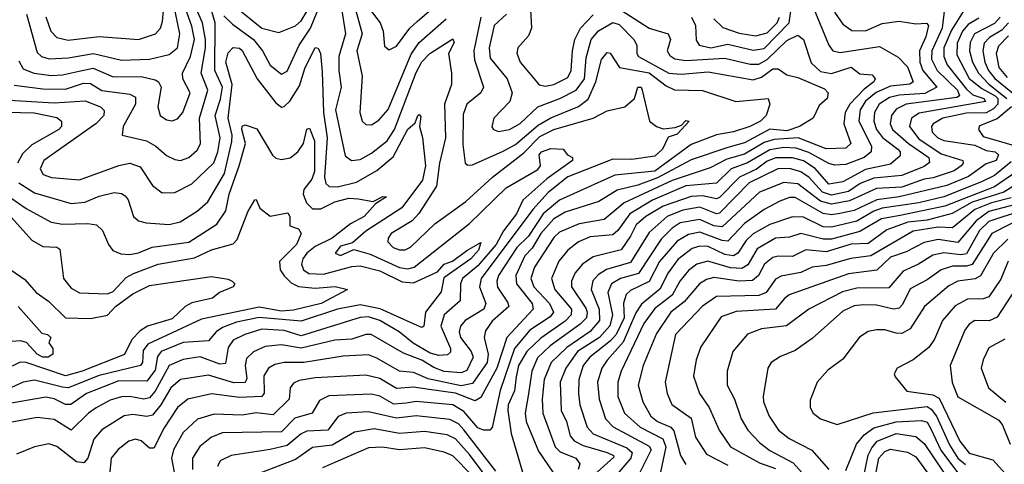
# Model space of a CAD drawing. Extents: x 1308313 to 1441400, y 959662 to 1036319.
# Tile 546 of 656: x 1409982 to 1413490, y 966333 to 967916. Entities that reach past the tile are written whole.
import ezdxf

# ---------------------------------------------------------------- set-up
doc = ezdxf.new("R2010")
doc.units = 0

msp = doc.modelspace()

# ---------------------------------------------------------------- linework, layer by layer
at = {"layer": '0CON10XD'}
for points in [[(1410709.8, 967929.8), (1410739.8, 967899.8), (1410815.5, 967845), (1410846.7, 967805), (1410875, 967753.6), (1410915, 967721.4), (1410935, 967732.9), (1410977.8, 967825), (1411017.8, 967885), (1411095, 968075.3)], [(1411797.8, 968037.8), (1411805.8, 967885), (1411795, 967858.5), (1411756.9, 967815), (1411753.6, 967796.4), (1411765.3, 967765), (1411833.4, 967683.4), (1411855, 967678.5), (1411885, 967685.5), (1411935, 967710), (1411947.5, 967735), (1411951.1, 967805), (1411959.7, 967845), (1411980, 967885), (1412025, 967932.9)], [(1410075, 967926), (1410093, 967875), (1410115, 967852.4), (1410155, 967843.3), (1410265, 967855.5), (1410405, 967844.8), (1410466.2, 967865), (1410484.2, 967885), (1410490.8, 967909.2), (1410502.7, 968037.3)], [(1409925, 967630.1), (1410105, 967620.1), (1410215, 967627.1), (1410269.6, 967605), (1410282.6, 967592.6), (1410281.6, 967575), (1410253.3, 967545), (1410068.8, 967415), (1410054.7, 967385.3), (1410065.5, 967365), (1410095, 967354.4), (1410195, 967346.2), (1410335, 967396.5), (1410375, 967405.2), (1410412, 967392), (1410455.2, 967325.2), (1410489.9, 967299.9), (1410535, 967300.3), (1410595, 967331.4), (1410673.7, 967406.3), (1410688.3, 967445), (1410696.4, 967495), (1410678.8, 967575), (1410697.8, 967632.2), (1410704.2, 967675), (1410677.2, 967735), (1410678.9, 967905), (1410655, 967986)], [(1409962.1, 967682.1), (1410065, 967669.3), (1410145, 967668.9), (1410210.1, 967690.1), (1410235, 967689), (1410275, 967664), (1410375, 967650.2), (1410395, 967639.6), (1410395.2, 967615), (1410350.4, 967535), (1410346.7, 967505), (1410434.5, 967484.5), (1410467.5, 967465), (1410505, 967431.8), (1410535, 967418.1), (1410555, 967414.7), (1410585, 967425.3), (1410615, 967450.7), (1410626.5, 967473.5), (1410622.7, 967565), (1410652.4, 967665), (1410628.9, 967725), (1410644.7, 967815), (1410644.5, 967845), (1410633.8, 967905), (1410594, 967995)], [(1409979.5, 967769.5), (1409995, 967740.2), (1410033.1, 967725), (1410095, 967717.1), (1410135, 967719.3), (1410188.4, 967731.6), (1410243.4, 967743.4), (1410315, 967711.9), (1410415, 967713.5), (1410465, 967701.7), (1410476.8, 967695), (1410486.5, 967675), (1410473.8, 967605), (1410483.1, 967575), (1410505, 967558.8), (1410525, 967555.3), (1410545, 967563.1), (1410563.5, 967585), (1410589, 967655), (1410562.9, 967705), (1410562.1, 967725), (1410591.1, 967785), (1410604.9, 967845), (1410595, 967892.7), (1410561.9, 967985)], [(1410006.5, 967935), (1410045, 967798.8), (1410059.6, 967785), (1410086.9, 967776.9), (1410155, 967780), (1410245, 967795.7), (1410345, 967771), (1410445, 967775.5), (1410515, 967791.3), (1410544.8, 967815), (1410552.8, 967865), (1410530.5, 967975)], [(1412795.1, 967995.2), (1412864.9, 967824.9), (1412879.6, 967805), (1412905, 967798.9), (1413045, 967819.8), (1413112.4, 967782.4), (1413145, 967748.4), (1413165, 967694.5), (1413153.5, 967686.5), (1413085, 967678.9), (1413034.1, 967655.9), (1412995, 967625.8), (1412976, 967595), (1412972.1, 967555), (1413016.5, 967465), (1413016.2, 967445), (1412990.5, 967425), (1412925, 967400.4), (1412885, 967398.3), (1412865, 967403.4), (1412793.3, 967443.3), (1412748.7, 967458.7), (1412705, 967461), (1412655, 967452.9), (1412575, 967405.6), (1412517.5, 967385), (1412465, 967334.2), (1412355, 967324.5), (1412237.1, 967272.9), (1412155.7, 967224.3), (1412113, 967165), (1412095, 967150.2), (1412015, 967142.7), (1411973.4, 967125), (1411935.3, 967095), (1411903.4, 967056.6), (1411877, 966995), (1411889.2, 966955), (1411948.1, 966885), (1411947.4, 966865), (1411925, 966842.1), (1411838.3, 966781.7), (1411788.9, 966735), (1411759.4, 966685), (1411751, 966645), (1411745.1, 966595), (1411722.6, 966545), (1411721.3, 966525), (1411733.1, 966443.1), (1411783.6, 966273.6)], [(1412375.4, 967925), (1412390.2, 967895), (1412392.8, 967842.8), (1412403.3, 967825), (1412445, 967815.4), (1412505, 967828.3), (1412595, 967806.7), (1412635, 967812.6), (1412723.8, 967905), (1412735, 967989.7)], [(1411128.2, 967955), (1411143.3, 967865), (1411118.9, 967785), (1411118.8, 967735), (1411127.6, 967675), (1411107, 967595), (1411141.6, 967431.6), (1411164.7, 967414.7), (1411195, 967418.1), (1411235, 967440.4), (1411291.3, 967485), (1411317.8, 967525), (1411395, 967727.1), (1411414.9, 967765.1), (1411443.1, 967795), (1411525, 967847.9), (1411530, 967835), (1411510, 967795), (1411521.1, 967725), (1411520.9, 967685), (1411495.9, 967615), (1411499.1, 967495), (1411478.3, 967405), (1411467, 967323), (1411404.1, 967225.9), (1411379.9, 967200.1), (1411306, 967155), (1411295, 967138.6), (1411294.1, 967125), (1411313.2, 967105), (1411335, 967096.2), (1411355, 967096.3), (1411375, 967106.6), (1411461.1, 967188.9), (1411571.4, 967268.6), (1411667, 967355), (1411778.6, 967441.4), (1411835, 967499.9), (1411885, 967525.1), (1412024.9, 967565.1), (1412075, 967591.2), (1412138, 967605), (1412172.5, 967635), (1412185, 967675.6), (1412196, 967675), (1412200, 967665), (1412226.5, 967555), (1412250.6, 967535), (1412275, 967526.9), (1412317.9, 967532.1), (1412339.5, 967540.5), (1412355, 967556.7), (1412367.1, 967555), (1412325, 967508.5), (1412292.6, 967497.4), (1412272.9, 967455), (1412245, 967430.2), (1412162.5, 967417.5), (1412095, 967419.4), (1411935, 967356.8), (1411865, 967300.7), (1411809.9, 967240.1), (1411626.8, 966995), (1411620.2, 966965), (1411643.3, 966905), (1411635.8, 966885), (1411568.8, 966845), (1411552.7, 966825), (1411547.9, 966805), (1411552.3, 966785), (1411590.4, 966735), (1411597.8, 966715), (1411575, 966666.7), (1411555, 966658.2), (1411495, 966663.2), (1411457.2, 966677.2), (1411415, 966703.4), (1411349.1, 966729.1), (1411234.8, 966795.2), (1411215, 966794.8), (1411165, 966778.5), (1411105, 966775.1), (1410985, 966746), (1410915, 966758), (1410857.2, 966752.8), (1410815, 966733.9), (1410789.8, 966710.2), (1410785.2, 966685), (1410791.8, 966638.2), (1410785.1, 966624.9), (1410745, 966623), (1410655, 966650.2), (1410555, 966634.8), (1410520.6, 966605), (1410485.6, 966544.4), (1410455, 966507.7), (1410435, 966503.1), (1410385, 966510.7), (1410355, 966506.3), (1410274.3, 966455.7), (1410246.9, 966423.1), (1410224.5, 966355.5), (1410211.3, 966338.7), (1410185, 966341.6), (1410115, 966396.2), (1410086.1, 966406.1), (1410035, 966395.8), (1409970.3, 966369.7)], [(1411716.5, 967935), (1411673, 967895), (1411655.2, 967815.2), (1411658.7, 967778.7), (1411719.4, 967705), (1411736.5, 967655), (1411728.1, 967625), (1411671.2, 967565), (1411664.6, 967534.6), (1411670, 967525), (1411688, 967518), (1411727.5, 967525), (1411765, 967546.5), (1411828.4, 967605), (1411907.1, 967635), (1411965, 967665.2), (1411994.7, 967705.3), (1412000.5, 967779.5), (1412017.9, 967845), (1412044, 967876), (1412095, 967905.4), (1412118.2, 967898.2), (1412170.7, 967845), (1412180.7, 967825), (1412180.5, 967795), (1412186.3, 967785), (1412295, 967725.1), (1412338.6, 967721.4), (1412435, 967730.6), (1412595, 967701.2), (1412625, 967710.7), (1412665, 967741), (1412685, 967740.4), (1412715, 967719.8), (1412755, 967709.5), (1412849, 967669), (1412862, 967655), (1412858.6, 967635), (1412829.9, 967610.1), (1412808.6, 967565), (1412760.4, 967535), (1412715, 967520.2), (1412655, 967525.9), (1412565, 967477.2), (1412505, 967460.6), (1412375, 967417.4), (1412255, 967352.7), (1412185, 967326.4), (1412111.4, 967308.6), (1412045, 967269.1), (1411925, 967231), (1411885, 967207.1), (1411839.1, 967155), (1411807.9, 967102.1), (1411781.3, 967075), (1411749.3, 967005), (1411751.9, 966975), (1411808, 966905), (1411811.8, 966885), (1411718.2, 966785), (1411682.1, 966675), (1411625, 966571.3), (1411605, 966559.5), (1411535, 966586.3), (1411440.5, 966599.5), (1411385, 966607.3), (1411325, 966602.7), (1411265, 966638.1), (1411215, 966650.4), (1411035, 966640.6), (1410978, 966632), (1410957.8, 966622.2), (1410945.9, 966605), (1410942.2, 966565), (1410885, 966509.4), (1410825, 966516.1), (1410775, 966507.7), (1410675, 966511.1), (1410615.8, 966494.2), (1410565, 966445.9), (1410529.8, 966385), (1410523.2, 966355), (1410533, 966305)], [(1412125, 967949.1), (1412225, 967885.1), (1412292.1, 967865), (1412301.4, 967845), (1412289.2, 967805), (1412298.6, 967788.6), (1412316.4, 967776.4), (1412355, 967770), (1412495, 967778.1), (1412585, 967757.9), (1412615, 967757.7), (1412645, 967773.5), (1412715, 967841.2), (1412755, 967860.8), (1412775.2, 967845.2), (1412801.9, 967761.9), (1412835, 967730.8), (1412875, 967724.5), (1412945, 967746.8), (1412975, 967723.3), (1413019.1, 967719.1), (1413029.5, 967705), (1413025.3, 967695), (1412991.2, 967668.8), (1412939.7, 967615), (1412923.7, 967585), (1412918.1, 967545), (1412942.8, 967475), (1412925, 967458.3), (1412855, 967456.5), (1412755.1, 967494.9), (1412670.4, 967489.6), (1412635, 967478.3), (1412565, 967437.5), (1412501.2, 967418.8), (1412441.6, 967388.4), (1412306.7, 967343.3), (1412136.1, 967263.9), (1412065, 967204.8), (1411975, 967188.8), (1411905, 967159), (1411885, 967140.8), (1411815.9, 967035), (1411803.4, 966995), (1411814.5, 966965), (1411869.7, 966905), (1411883.8, 966875), (1411871.8, 966858.2), (1411799.2, 966810.8), (1411745, 966744.8), (1411694.1, 966595.9), (1411665.2, 966464.8), (1411657.5, 966455), (1411635, 966454.2), (1411615, 966463.1), (1411565, 966520.9), (1411525, 966544.4), (1411395, 966557.2), (1411359.4, 966550.6), (1411315, 966547.8), (1411265, 966575.2), (1411235, 966583), (1411083.4, 966576.6), (1411049.9, 966560.1), (1411024.2, 966515.8), (1410962.3, 966497.7), (1410915, 966449.1), (1410705.2, 966445.2), (1410665, 966430.2), (1410623.8, 966396.2), (1410597.5, 966355), (1410598.1, 966315)], [(1410750.9, 967960.9), (1410845, 967885.5), (1410905, 967870.2), (1410965, 967893.6), (1410985, 967911.5), (1411005.6, 967945)], [(1411174.7, 967964.7), (1411202.3, 967865), (1411183.3, 967805), (1411202.4, 967715), (1411194.6, 967585.4), (1411202.9, 967555), (1411215, 967542.5), (1411235, 967541.8), (1411261.7, 967558.3), (1411295, 967596.2), (1411377.3, 967792.7), (1411405, 967834.4), (1411501.1, 967918.9)], [(1411227, 967955), (1411267, 967905), (1411276.7, 967875), (1411281.6, 967821.6), (1411298.9, 967808.9), (1411325, 967820.9), (1411372.2, 967885), (1411399.7, 967910.3), (1411448.5, 967951.5)], [(1412885, 967942.5), (1412915, 967899.1), (1412946.8, 967876.8), (1412995, 967876.5), (1413055, 967902), (1413115, 967910.7), (1413175, 967901.2), (1413213, 967903), (1413219.6, 967895), (1413210.5, 967855), (1413188, 967805), (1413189, 967765), (1413200.3, 967735), (1413250, 967675), (1413206.7, 967653.3), (1413115, 967647), (1413081, 967639), (1413044.5, 967615), (1413027.6, 967585), (1413025.4, 967555), (1413035, 967524.8), (1413056.6, 967496.6), (1413111.2, 967455), (1413118.7, 967445), (1413118.8, 967431.2), (1413085, 967401.4), (1412995, 967382.1), (1412915, 967338.9), (1412865, 967329.9), (1412816.6, 967386.6), (1412775, 967413.2), (1412735, 967424.5), (1412675.7, 967424.3), (1412645, 967412.5), (1412606.7, 967383.4), (1412546.6, 967355), (1412475, 967282.3), (1412465, 967278.1), (1412415, 967288.6), (1412375, 967286.2), (1412275, 967251.8), (1412213.3, 967215), (1412178.1, 967185), (1412158.8, 967145), (1412125, 967097), (1412025, 967071.1), (1411986.9, 967045), (1411961.7, 967015), (1411948, 966985), (1411948.2, 966965), (1411999.2, 966889.2), (1412004.2, 966875), (1412001.2, 966855), (1411978.6, 966831.4), (1411872.5, 966755), (1411827.4, 966712.6), (1411807.3, 966665), (1411794.6, 966584.6), (1411783, 966515), (1411786.8, 966485), (1411830.4, 966380.4), (1411881.3, 966305)], [(1413277, 967955), (1413268.2, 967885), (1413232.1, 967805), (1413230.5, 967775), (1413251.2, 967735), (1413323.8, 967665), (1413330.9, 967645), (1413321.5, 967638.5), (1413140, 967615), (1413105, 967596.6), (1413088.3, 967575), (1413083.1, 967545), (1413092, 967525), (1413149.3, 967475), (1413221.2, 967425), (1413223, 967407), (1413205, 967393.7), (1413125, 967361.5), (1413025, 967351.8), (1412976.8, 967333.2), (1412935, 967303.7), (1412875, 967291), (1412842.1, 967302.1), (1412795, 967353.8), (1412765, 967374.4), (1412725, 967385.5), (1412683.5, 967385), (1412581.4, 967335), (1412475, 967227), (1412465, 967224.9), (1412405, 967248.6), (1412345, 967238.3), (1412288.5, 967215), (1412225, 967158.7), (1412158.4, 967051.6), (1412073.3, 967026.7), (1412042.7, 967007.3), (1412024.2, 966985.8), (1412018.5, 966955), (1412046.2, 966885), (1412047.3, 966845), (1412015, 966805.7), (1411931.6, 966748.4), (1411875.5, 966695), (1411851.3, 966635), (1411844, 966565), (1411845.8, 966515), (1411889.8, 966395), (1411907.5, 966377.5), (1411963.3, 966355), (1411977.5, 966335), (1411971.3, 966315)], [(1413355.9, 967964.1), (1413301.4, 967878.6), (1413275.1, 967815), (1413275.1, 967785.1), (1413287.1, 967755), (1413355, 967668.9), (1413378.4, 967648.4), (1413417.7, 967635), (1413422.5, 967625), (1413186.5, 967583.5), (1413159.1, 967565), (1413152.7, 967535), (1413185, 967491.7), (1413265, 967438.7), (1413342.7, 967415), (1413343.9, 967405), (1413335.8, 967395), (1413311.9, 967378.1), (1413236.8, 967353.2), (1413205, 967348.1), (1413125, 967320.1), (1413035, 967314.5), (1412938.7, 967271.3), (1412875, 967259.1), (1412835, 967269.6), (1412755, 967331.6), (1412705, 967336.4), (1412617.7, 967302.3), (1412485, 967178.6), (1412455, 967181.6), (1412405, 967204.4), (1412335, 967192.2), (1412306.3, 967173.7), (1412267.3, 967135), (1412187.2, 967012.8), (1412123.2, 966995), (1412090.8, 966975), (1412077.8, 966945), (1412093.8, 966865), (1412085, 966826.1), (1412048.4, 966785), (1411969, 966735), (1411927.8, 966675), (1411908.3, 966625), (1411911.6, 966525), (1411930.3, 966485), (1411943.8, 966435), (1411957.1, 966417.1), (1411989.8, 966399.8), (1412075.5, 966375), (1412097.6, 966365), (1412098.7, 966358.7), (1412039.3, 966305)], [(1411625.3, 967924.7), (1411600.4, 967805), (1411602.8, 967772.8), (1411634.7, 967675), (1411624.6, 967655), (1411575, 967614.6), (1411561.6, 967578.4), (1411561.5, 967471.5), (1411569.4, 967405), (1411578.3, 967398.3), (1411595, 967399.2), (1411705, 967447.6), (1411748.8, 967471.2), (1411829.6, 967540.4), (1411874.1, 967565.9), (1411972.9, 967607.2), (1412007.1, 967632.9), (1412035.1, 967695), (1412055, 967773.5), (1412075, 967799.3), (1412086.1, 967796.1), (1412119.6, 967745), (1412225, 967726.2), (1412285, 967680), (1412315, 967665.8), (1412415, 967663.9), (1412534.1, 967624.1), (1412649.2, 967635), (1412654.7, 967614.7), (1412641.2, 967575), (1412620.9, 967555), (1412583.5, 967535), (1412525, 967516), (1412465, 967506.2), (1412375, 967471.4), (1412245, 967376.8), (1412102.3, 967362.3), (1411905, 967273.7), (1411847.5, 967225), (1411794.8, 967145.2), (1411753.5, 967105), (1411687.5, 967005), (1411681.7, 966985), (1411685, 966963.9), (1411720.7, 966910.7), (1411724.8, 966895), (1411665, 966842.3), (1411641.7, 966808.3), (1411636.8, 966785), (1411651.3, 966725), (1411647.8, 966695), (1411595, 966620.9), (1411555, 966612.8), (1411437.2, 966637.3), (1411385, 966659.5), (1411335, 966664.2), (1411255, 966711.4), (1411225, 966722.8), (1411135, 966718.1), (1410994.4, 966695.6), (1410924.5, 966695.5), (1410891.5, 966688.5), (1410868.9, 966675), (1410851.6, 966648.4), (1410853.3, 966586.7), (1410844.4, 966575), (1410765, 966571.4), (1410665, 966584.1), (1410581.2, 966565), (1410544.7, 966535.3), (1410496.9, 966463.1), (1410459.7, 966390.3), (1410445, 966391.2), (1410415, 966417.2), (1410395, 966422.8), (1410371.1, 966415), (1410333.5, 966386.5), (1410308.1, 966355), (1410302, 966295)], [(1413399.2, 967920.8), (1413361.6, 967898.4), (1413341.4, 967875), (1413321.9, 967831.9), (1413320.9, 967790.9), (1413365, 967706), (1413410.3, 967670.3), (1413457.8, 967645), (1413466.6, 967635), (1413467.5, 967615), (1413451.4, 967598.6), (1413425, 967584.7), (1413355, 967583.4), (1413271.6, 967565), (1413236.7, 967545), (1413230.8, 967535), (1413233.4, 967515), (1413253.8, 967495), (1413275, 967485.6), (1413385, 967469.1), (1413425, 967450.2), (1413457.8, 967445), (1413469.2, 967435), (1413461.6, 967415), (1413425, 967402.2), (1413362.8, 967357.2), (1413285, 967325.3), (1413115, 967285.4), (1413035.7, 967274.3), (1412955, 967236.1), (1412904.7, 967225.3), (1412875, 967221.1), (1412845, 967225.3), (1412745, 967282.4), (1412725, 967282.6), (1412690.7, 967269.3), (1412635, 967240), (1412565, 967190.2), (1412505, 967127.5), (1412485, 967129.5), (1412405, 967159.2), (1412365, 967151.4), (1412325, 967127.8), (1412262.2, 967055), (1412225, 966983.3), (1412158.6, 966951.4), (1412142.4, 966937.6), (1412132.8, 966907.2), (1412136.3, 966855), (1412107.6, 966795), (1412087.4, 966772.6), (1412013, 966715), (1411989.8, 966685), (1411974.5, 966635), (1411973.2, 966585), (1411978.1, 966545), (1412004, 966465), (1412025, 966441.9), (1412145, 966392.2), (1412164.3, 966375), (1412159.1, 966355), (1412116.8, 966305)], [(1412455, 967919.1), (1412487.3, 967887.3), (1412545, 967867.4), (1412605, 967857.6), (1412645, 967868.6), (1412680.8, 967905), (1412689.1, 967925)], [(1413475.5, 967925), (1413455, 967901.8), (1413383.7, 967865), (1413367.9, 967835), (1413366.5, 967805), (1413377.2, 967765), (1413397.6, 967725), (1413435, 967685.7), (1413498.9, 967635)], [(1413505.2, 967904.8), (1413481.2, 967878.8), (1413437.5, 967852.5), (1413418.3, 967831.7), (1413413.7, 967805), (1413420.8, 967765), (1413434.3, 967735), (1413456.3, 967706.3), (1413531.9, 967645)], [(1413505, 967858.5), (1413469.1, 967820.9), (1413460.8, 967795), (1413470.6, 967745), (1413500, 967710)], [(1409978.9, 967335), (1410035, 967299), (1410165, 967260.9), (1410214.4, 967265.6), (1410265, 967288), (1410319, 967301), (1410345, 967297.2), (1410358.5, 967288.5), (1410368.2, 967275), (1410387.7, 967215), (1410405, 967200), (1410433, 967193), (1410515, 967186.6), (1410554.2, 967195.8), (1410614, 967234), (1410652.9, 967267.1), (1410711.5, 967368.5), (1410738.2, 967481.8), (1410738.9, 967505), (1410725.4, 967564.6), (1410739, 967685), (1410716.5, 967765), (1410725, 967797.1), (1410742.8, 967817.2), (1410765, 967814.3), (1410775, 967805.7), (1410828.3, 967705), (1410895, 967619.6), (1410915, 967604.5), (1410925, 967606.4), (1410945, 967625.3), (1410979.2, 967680.8), (1410998.5, 967741.5), (1411035, 967816.8), (1411045, 967814.4), (1411053.8, 967795), (1411059.6, 967729.6), (1411064.5, 967585), (1411077.7, 967495), (1411068, 967355), (1411072.9, 967332.9), (1411085, 967322.5), (1411115, 967320.2), (1411182.2, 967337.8), (1411255, 967378.8), (1411312.8, 967427.2), (1411365, 967526), (1411391.1, 967548.9), (1411400.8, 967575), (1411405, 967578.6), (1411411.2, 967571.2), (1411406.2, 967535), (1411416.8, 967496.8), (1411427.4, 967395), (1411416.9, 967345), (1411343.9, 967246.1), (1411215, 967163.2), (1411168.4, 967121.6), (1411125, 967109.3), (1411106.7, 967085), (1411125, 967076.3), (1411172.5, 967097.5), (1411231.4, 967081.4), (1411335, 967033.3), (1411365, 967028.9), (1411387.8, 967035), (1411585, 967190.6), (1411715, 967317.4), (1411828.1, 967381.9), (1411837.8, 967395), (1411832.6, 967435), (1411841.4, 967445), (1411875, 967457.2), (1411918.8, 967455), (1411934, 967435), (1411952, 967425), (1411951.1, 967415), (1411860.4, 967349.6), (1411775, 967273.1), (1411752.3, 967225), (1411706, 967164), (1411679.7, 967115), (1411615, 967039.8), (1411560.3, 966995), (1411552.3, 966975), (1411551.9, 966915), (1411495, 966865.2), (1411482.3, 966825), (1411516.6, 966745), (1411517.6, 966732.4), (1411506.9, 966723.1), (1411475, 966720), (1411445, 966728.8), (1411384.1, 966764.1), (1411333.8, 966805), (1411265, 966844.7), (1411225, 966858.4), (1411195, 966856.2), (1410985, 966790.4), (1410925, 966809.8), (1410845, 966813.7), (1410784.2, 966795.8), (1410742.5, 966775), (1410725, 966748.9), (1410715, 966691.8), (1410695, 966689.7), (1410625, 966716.1), (1410565, 966706.6), (1410515, 966684.4), (1410465, 966593), (1410445, 966569.8), (1410425, 966565.5), (1410375, 966574.8), (1410345, 966573.8), (1410305, 966561.1), (1410255, 966534), (1410227.4, 966515), (1410165, 966454.6), (1410105, 966492.4), (1410045, 966499.6), (1409895, 966472.7)], [(1409885, 967587.9), (1410034.3, 967584.3), (1410115, 967567.2), (1410131.6, 967555), (1410131.2, 967535), (1410121.8, 967525), (1410025, 967470), (1409991.8, 967438.2), (1409974.5, 967405)], [(1413515.3, 967605), (1413465, 967562.2), (1413402, 967538), (1413397.7, 967525), (1413415, 967499.6), (1413533, 967465)], [(1409951.1, 967281.1), (1410005, 967244.1), (1410094.4, 967195), (1410135, 967187.4), (1410225, 967190), (1410256, 967185), (1410276.7, 967165), (1410298.5, 967115), (1410314.2, 967094.2), (1410342.7, 967082.7), (1410375, 967080.5), (1410405, 967085.7), (1410453.9, 967106.1), (1410585, 967124.1), (1410685, 967188.4), (1410716.4, 967235), (1410728, 967295), (1410763.7, 967395), (1410786.2, 967475), (1410773.6, 967525), (1410775, 967536.2), (1410785, 967541.1), (1410827.6, 967527.6), (1410882.9, 967432.9), (1410895, 967423.1), (1410915, 967418.5), (1410945.9, 967424.1), (1410973.5, 967445), (1410993.4, 967475), (1411005, 967525.7), (1411015, 967530), (1411032.4, 967485), (1411032.5, 967375), (1411022.5, 967347.5), (1410995, 967310.9), (1410992.7, 967295), (1411003.5, 967263.5), (1411025, 967242.8), (1411055, 967242.5), (1411105, 967267.3), (1411155, 967280), (1411188.6, 967278.6), (1411241.2, 967268.8), (1411275.9, 967285.9), (1411288.8, 967285), (1411250, 967260), (1411210, 967215), (1411160.9, 967189.1), (1411095, 967137.8), (1411035, 967107.9), (1411005.2, 967085), (1410990.7, 967065), (1410985.9, 967045), (1410993.8, 967025), (1411012.4, 967012.4), (1411065, 967010.2), (1411165, 967037.6), (1411195, 967040.1), (1411265, 967021.5), (1411345, 966982.1), (1411385, 966978.8), (1411471.2, 967018.8), (1411494.7, 967045), (1411524.3, 967055.7), (1411575, 967094.6), (1411625, 967122.5), (1411616.5, 967095), (1411589.8, 967065), (1411493, 966997), (1411483.3, 966946.7), (1411427.5, 966875), (1411421.5, 966825), (1411415, 966820), (1411387.8, 966832.2), (1411266.8, 966886.8), (1411195, 966900.9), (1411114.6, 966885), (1410985, 966842.1), (1410835, 966855.7), (1410755, 966839.3), (1410705, 966820.5), (1410681.7, 966805), (1410655, 966772.6), (1410565, 966766.3), (1410485.8, 966735), (1410472.9, 966717.1), (1410465, 966667.7), (1410435, 966629), (1410335, 966630.4), (1410220.3, 966585), (1410164.2, 966545.8), (1410145, 966545.8), (1410105, 966566.8), (1410075, 966572.1), (1409925, 966546.2)], [(1413515, 967410), (1413455, 967361.6), (1413408.4, 967338.4), (1413275, 967284.9), (1413185, 967264.2), (1413055, 967244.4), (1413025, 967233.8), (1412965, 967198.6), (1412875, 967177.7), (1412845, 967178.6), (1412775, 967212.9), (1412735.9, 967214.1), (1412655, 967186.7), (1412595, 967154), (1412570.3, 967129.7), (1412540.5, 967085), (1412525, 967075.1), (1412495, 967079.7), (1412435, 967108), (1412405, 967109.9), (1412378.3, 967101.7), (1412327.5, 967062.5), (1412292.1, 967015), (1412263.2, 966956.8), (1412197.2, 966902.8), (1412177.6, 966872.4), (1412131.7, 966768.3), (1412075.7, 966704.3), (1412056.2, 966675), (1412041, 966625), (1412046.2, 966565), (1412069.8, 966495), (1412096.6, 966466.6), (1412225, 966398), (1412232.1, 966385), (1412182.6, 966285)], [(1413534.9, 967375.1), (1413455, 967320.2), (1413277.8, 967252.2), (1413118.5, 967218.5), (1413052.8, 967207.2), (1412975, 967161.6), (1412875, 967134.9), (1412845, 967134.5), (1412765.2, 967154.8), (1412725, 967141.4), (1412675, 967137.7), (1412610.1, 967099.9), (1412576.8, 967043.2), (1412555, 967030.3), (1412515, 967032.9), (1412433.3, 967056.7), (1412395, 967045.2), (1412365, 967022.5), (1412334.5, 966985), (1412306.8, 966935), (1412245, 966887.8), (1412205.7, 966834.3), (1412125.2, 966665), (1412113, 966625), (1412113.4, 966575), (1412136.5, 966515), (1412193, 966465), (1412273.9, 966423.9), (1412284.7, 966395), (1412264.8, 966305)], [(1413561.8, 967348.2), (1413488.4, 967301.6), (1413375, 967265.7), (1413304.5, 967225.5), (1413215, 967201.9), (1413146.6, 967195), (1413072.1, 967167.9), (1413005, 967119.2), (1412945, 967116.2), (1412855, 967089.9), (1412783.1, 967096.9), (1412735, 967072.5), (1412685, 967074.1), (1412665, 967068.8), (1412635.2, 967045), (1412614.5, 967005), (1412592.4, 966987.6), (1412545.1, 966984.9), (1412455, 966998.6), (1412428.5, 966991.5), (1412404.4, 966975.6), (1412349.1, 966910.9), (1412301.9, 966875), (1412251.5, 966798.5), (1412202.9, 966685), (1412186, 966615), (1412202.3, 966555), (1412231.3, 966505), (1412254.7, 966485), (1412302.2, 966465), (1412312.7, 966452.7), (1412336.5, 966365), (1412355, 966332.4)], [(1409899.5, 967269.5), (1410025, 967130.7), (1410065, 967108.2), (1410115, 967105.6), (1410125, 967099.2), (1410138.8, 966995), (1410165, 966960.4), (1410195, 966943.8), (1410295, 966940), (1410315, 966948.4), (1410362, 966998), (1410387.3, 967012.7), (1410475, 967045.7), (1410605, 967067.8), (1410665, 967097), (1410742.4, 967117.6), (1410757.2, 967132.8), (1410795, 967232.2), (1410820, 967275), (1410825, 967276.2), (1410837.5, 967245), (1410875, 967216.2), (1410937.9, 967227.9), (1410944.3, 967215), (1410945, 967182), (1410975, 967171.1), (1410985.3, 967155), (1410967.8, 967115), (1410907.8, 967055), (1410910, 967025), (1410924, 967004), (1410949.5, 966979.5), (1410975.6, 966965.6), (1411035, 966960), (1411106.6, 966966.6), (1411150, 966955), (1411056.8, 966905), (1410957.6, 966882.4), (1410915, 966878.5), (1410835, 966892.7), (1410630.5, 966849.5), (1410439.1, 966760.9), (1410422, 966738), (1410419.8, 966695), (1410413.1, 966685), (1410265, 966649.5), (1410155, 966605.3), (1410135, 966607.2), (1410035, 966632.5), (1409995, 966625.9), (1409895, 966580.5)], [(1413515, 967282.2), (1413445, 967264.2), (1413385, 967240.1), (1413305, 967174.5), (1413255, 967177.4), (1413165, 967162.6), (1413015, 967074.9), (1412943.8, 967066.2), (1412855, 967040.4), (1412805, 967034.5), (1412764.6, 967015.4), (1412695, 967002.9), (1412675, 966991.9), (1412655.9, 966965), (1412641.9, 966945), (1412615, 966933.7), (1412465, 966930.5), (1412415, 966896.1), (1412319, 966795), (1412281.9, 966625), (1412288.9, 966585), (1412305, 966546.5), (1412375, 966497.5), (1412389.7, 966429.7), (1412429.4, 966369.4), (1412505, 966330.1)], [(1413535, 967258.7), (1413435, 967233.3), (1413390.1, 967199.9), (1413325, 967122.2), (1413255, 967132.9), (1413205, 967122.9), (1413140, 967089.9), (1413085, 967070.7), (1413035.9, 967024.1), (1412935, 967010.8), (1412724, 966936), (1412706.4, 966923.6), (1412675, 966884.8), (1412535, 966876.5), (1412481.6, 966858.4), (1412409, 966751), (1412392.5, 966705), (1412383.2, 966646.8), (1412403.6, 966585), (1412438.9, 966535), (1412473.8, 966455), (1412514.7, 966395), (1412618.1, 966338.1), (1412675, 966318.1)], [(1413553.9, 967236.1), (1413435, 967197.6), (1413402.3, 967165), (1413355, 967081.9), (1413335, 967078.6), (1413275, 967086.1), (1413235, 967077.3), (1413184.7, 967045), (1413129.5, 967020.5), (1413079.1, 966960.9), (1412965, 966960.7), (1412913.4, 966946.6), (1412793.9, 966885), (1412713.7, 966826.3), (1412625, 966814.8), (1412575, 966796.8), (1412523.2, 966735), (1412502.3, 966665), (1412502.7, 966615), (1412528.9, 966565), (1412552.2, 966495), (1412576.4, 966455), (1412619.3, 966409.3), (1412655, 966382.8), (1412738.4, 966338.4), (1412768, 966305)], [(1413635, 967251), (1413446, 967155), (1413375, 967044.4), (1413355, 967038.2), (1413305, 967038.2), (1413264.7, 967025.3), (1413215, 966989.6), (1413155, 966957.6), (1413127.7, 966902.3), (1413115, 966888.6), (1413095, 966885.2), (1413035, 966900), (1412988.7, 966901.3), (1412955, 966896.7), (1412915, 966878.4), (1412805, 966780.8), (1412745, 966737.7), (1412692.7, 966717.3), (1412660, 966695), (1412647.5, 966675), (1412630.4, 966575), (1412632.2, 966555), (1412652.5, 966505), (1412686.1, 966455), (1412723.8, 966425), (1412803.9, 966383.9), (1412865, 966314.5)], [(1413502.4, 967135), (1413452.1, 967085), (1413405, 967003.8), (1413386.6, 966993.4), (1413325, 966985.5), (1413292, 966968), (1413205.3, 966895), (1413154.2, 966815.8), (1413125, 966799.2), (1413105, 966800.5), (1413065, 966811.9), (1413035, 966812), (1413005, 966806.2), (1412974.3, 966785.7), (1412915, 966707.3), (1412861.7, 966668.3), (1412822.9, 966625), (1412798.3, 966561.7), (1412798.5, 966535), (1412809.2, 966515), (1412835, 966495.6), (1412895, 966474.6), (1413023.4, 966516.6), (1413215, 966539.1), (1413230, 966530), (1413248.9, 966505), (1413295, 966402.4), (1413325.1, 966355), (1413352.2, 966332.2)], [(1413503.7, 967056.3), (1413477.4, 966992.6), (1413435, 966929.8), (1413415, 966921.7), (1413359.2, 966920.8), (1413315, 966897.4), (1413269.8, 966845), (1413241.2, 966778.8), (1413220.7, 966749.3), (1413165, 966704.6), (1413108.8, 966675), (1413098, 966655), (1413100.8, 966645), (1413143.1, 966593.1), (1413235, 966580.8), (1413258.2, 966568.2), (1413331.6, 966415), (1413365, 966373.4), (1413449.3, 966349.3), (1413505, 966287.5)], [(1409950.8, 967025), (1410001, 966991), (1410040.6, 966945), (1410085, 966913.6), (1410145, 966854.7), (1410235, 966851.6), (1410295, 966864.3), (1410324.1, 966895), (1410385, 966939.5), (1410445, 966969.7), (1410665, 967001.8), (1410725, 966992.7), (1410739.5, 966985), (1410748.6, 966975), (1410743.1, 966965), (1410694.4, 966945), (1410669.2, 966925), (1410595, 966908.1), (1410572, 966895), (1410525, 966851.5), (1410437.7, 966825), (1410411.7, 966808.3), (1410382.3, 966777.7), (1410355.8, 966724.2), (1410205, 966664.2), (1410145, 966648.5), (1410005, 966695.1), (1409983.3, 966696.7), (1409955, 966682.4)], [(1413541.3, 966975), (1413465, 966857.1), (1413436.2, 966843.8), (1413384.8, 966845.2), (1413365, 966831.5), (1413349.5, 966810.5), (1413297.1, 966685), (1413304.7, 966624.7), (1413325, 966572.9), (1413470.5, 966490.5), (1413483.1, 966473.1), (1413510.8, 966405)], [(1409976.2, 966895), (1410060.5, 966800.5), (1410081.4, 966795), (1410092.7, 966785), (1410086, 966765), (1410100, 966745), (1410100, 966725), (1410083.3, 966715), (1410064.4, 966715), (1410044.2, 966725), (1410006.4, 966766.4), (1409985, 966772.9), (1409955, 966770.4)], [(1413491.4, 966778.6), (1413435, 966747.3), (1413414.3, 966705), (1413408.1, 966675), (1413433.5, 966605), (1413495.7, 966554.3)], [(1411678.6, 966308.5), (1411565, 966456.2), (1411545, 966477.3), (1411515, 966493.1), (1411395, 966505.7), (1411325, 966497), (1411225, 966520), (1411145, 966515.6), (1411116.7, 966503.3), (1411080, 966455), (1411005, 966451.2), (1410985, 966441.8), (1410935, 966400), (1410875, 966385.5), (1410735.2, 966364.8), (1410696.2, 966345), (1410686.8, 966325)], [(1411675, 966246.6), (1411585, 966367.6), (1411535, 966423.5), (1411505, 966438.4), (1411425, 966450.3), (1411335, 966443.1), (1411245, 966459.2), (1411175, 966447.9), (1411095, 966401), (1411025, 966392.9), (1410965, 966350.5), (1410785, 966281.4)], [(1412925, 966310.8), (1412964, 966405), (1412991.3, 966438.7), (1413025, 966462.6), (1413105, 966484.5), (1413195, 966489.6), (1413215, 966483.3), (1413228.9, 966458.9), (1413264.1, 966384.1), (1413337.1, 966285)], [(1412987.9, 966285), (1413004.7, 966365.3), (1413017.7, 966392.3), (1413037.7, 966415), (1413105, 966443.1), (1413175, 966432.2), (1413205, 966407.8), (1413273.4, 966305)], [(1411593.2, 966295), (1411525, 966363.4), (1411495, 966376.2), (1411425, 966391.6), (1411335.4, 966384.6), (1411275, 966393.9), (1411225, 966392.3), (1411061.1, 966321.1)], [(1413033.9, 966305), (1413043, 966355), (1413065, 966378.6), (1413085, 966387.1), (1413145, 966376.3), (1413175, 966360), (1413222.7, 966295)]]:
    msp.add_lwpolyline(points, dxfattribs=at)

doc.saveas('drawing.dxf')
